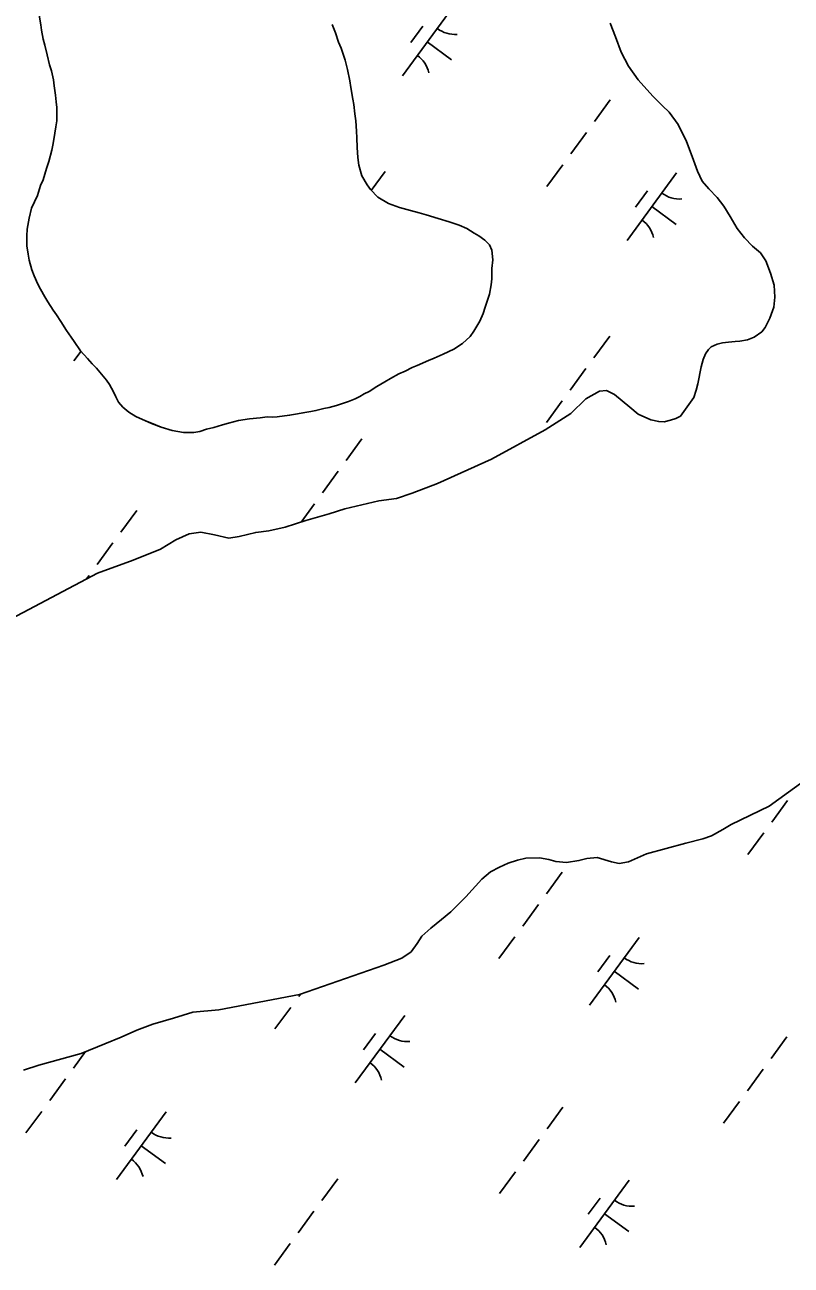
# Model space of a CAD drawing. Extents: x 3905714 to 3926767, y 183354 to 205755.
# Drawn here: x 3916025 to 3916483, y 186543 to 187283 of the extents above; entities that cross this region are included whole.
import ezdxf

# ---------------------------------------------------------------- set-up
doc = ezdxf.new("R2010")
doc.units = 0
for name, color, linetype in [('V-GRID-MAJR', 7, 'Continuous'), ('V-TOPO-SHOR', 7, 'Continuous'), ('V-WETL-SWMP', 7, 'Continuous')]:
    doc.layers.add(name, color=color, linetype=linetype)

msp = doc.modelspace()

# ---------------------------------------------------------------- linework, layer by layer
at = {"layer": 'V-GRID-MAJR'}
msp.add_spline([(3911382.55, 187266.99), (3914884.14, 187327.39), (3918088.41, 187383)], degree=3, dxfattribs=at)
at = {"layer": 'V-TOPO-SHOR'}
for points in [[(3916068.06, 187078.27), (3916065.42, 187080.9), (3916062.5, 187084.09), (3916058.47, 187088.67), (3916054.58, 187094.21), (3916052.91, 187096.71), (3916050.12, 187100.73), (3916046.65, 187106.14), (3916044, 187110.16), (3916042.06, 187112.93), (3916038.85, 187117.78), (3916037.05, 187120.83), (3916034.54, 187125.41), (3916032.87, 187128.46), (3916030.78, 187133.31), (3916029.39, 187137.06), (3916027.71, 187142.74), (3916027.15, 187146.35), (3916026.31, 187151.21), (3916026.3, 187157.31), (3916026.57, 187161.2), (3916027.67, 187167.87), (3916029.19, 187173.7), (3916032.65, 187181.33), (3916034.58, 187187.3), (3916036.1, 187190.64), (3916038.04, 187197.44), (3916039.56, 187201.75), (3916041.21, 187208.41), (3916042.18, 187212.44), (3916043.14, 187218.55), (3916043.69, 187222.29), (3916044.24, 187225.9), (3916044.37, 187229.93), (3916044.22, 187233.95), (3916043.94, 187237.28), (3916043.52, 187241.17), (3916042.68, 187246.86), (3916042.26, 187250.46), (3916041.14, 187255.74), (3916039.88, 187259.34), (3916038.48, 187265.45), (3916037.09, 187271.14), (3916036.11, 187274.74), (3916035.13, 187280.01), (3916034.71, 187283.21), (3916033.73, 187289.03)], [(3916208.74, 187283.48), (3916210.7, 187278.49), (3916212.51, 187272.94), (3916214.04, 187269.33), (3916216.41, 187262.26), (3916217.95, 187256.57), (3916219.21, 187249.77), (3916219.91, 187245.89), (3916221.03, 187238.81), (3916221.59, 187235.62), (3916222.29, 187230.21), (3916222.85, 187226.04), (3916223.28, 187219.8), (3916223.42, 187215.78), (3916223.57, 187209.95), (3916224.14, 187204.12), (3916224.7, 187199.4), (3916226.38, 187193.02), (3916229.71, 187187.75), (3916231.66, 187184.84), (3916235.97, 187180.27), (3916242.36, 187176.53), (3916249.03, 187174.18), (3916255.55, 187172.39), (3916260.69, 187171.01), (3916264.85, 187169.9), (3916271.94, 187167.69), (3916278.6, 187165.62), (3916284.57, 187163.55), (3916289.16, 187161.61), (3916293.46, 187158.84), (3916296.38, 187157.18), (3916299.85, 187154.69), (3916302.77, 187151.92), (3916304.02, 187148.73), (3916304.59, 187142.9), (3916304.18, 187137.77), (3916304.05, 187131.52), (3916303.78, 187128.05), (3916302.68, 187122.36), (3916300.05, 187114.72), (3916298.81, 187110.97)], [(3916406.1, 187234.92), (3916400.27, 187240.74), (3916391.51, 187250.45), (3916385.67, 187258.49), (3916381.35, 187266.94), (3916377.86, 187276.1), (3916374.8, 187284.28)], [(3916010.08, 186924.95), (3916068.6, 186955.85), (3916089.96, 186963.52), (3916106.19, 186970.2), (3916115.34, 186975.63), (3916123.24, 186979.39), (3916130.18, 186980.37), (3916138.37, 186978.72), (3916146.98, 186976.79), (3916153.09, 186977.64), (3916163.07, 186980.15), (3916170.98, 186981.13), (3916180.56, 186983.23), (3916193.04, 186987.27), (3916206.91, 186991.18), (3916216.34, 186994.25), (3916236.6, 186999), (3916247.15, 187000.4), (3916256.58, 187003.61), (3916271.7, 187009.33), (3916303.87, 187023.81), (3916335.9, 187041.35), (3916351.29, 187051.08), (3916360.16, 187059.84), (3916368.35, 187064.43), (3916372.65, 187065), (3916377.37, 187062.51), (3916386.54, 187054.89), (3916391.4, 187050.73), (3916399.04, 187047.41), (3916403.76, 187046.31), (3916406.96, 187046.18), (3916410.7, 187047.15), (3916414.03, 187048.13), (3916416.8, 187049.66), (3916424.7, 187060.64), (3916426.08, 187065.08), (3916427.04, 187068.97), (3916429.11, 187079.1), (3916430.35, 187083.41), (3916431.73, 187086.74), (3916433.53, 187089.38), (3916435.06, 187091.05), (3916438.66, 187092.58), (3916441.85, 187093.42), (3916445.46, 187093.84), (3916449.35, 187094.26), (3916452.26, 187094.41), (3916456.84, 187095.24), (3916460.86, 187096.78), (3916465.3, 187099.84), (3916467.24, 187102.62), (3916470.14, 187108.18), (3916472.49, 187114.7), (3916473.18, 187120.67), (3916472.75, 187127.75), (3916470.52, 187134.96), (3916467.73, 187142.31), (3916464.53, 187147.02), (3916459.8, 187151.18), (3916455.08, 187156.17), (3916450.63, 187161.71), (3916446.45, 187168.79), (3916442.7, 187174.89), (3916438.67, 187180.15), (3916433.66, 187185.28), (3916429.63, 187189.86), (3916426.84, 187195.96), (3916423.64, 187204.56), (3916420.29, 187213.57), (3916415.28, 187223.7), (3916410, 187231.04), (3916406.1, 187234.92)], [(3916298.81, 187110.97), (3916296.88, 187106.25), (3916293.42, 187100.28), (3916291.06, 187097.22), (3916286.62, 187092.91), (3916281.36, 187089.57), (3916274.98, 187086.51), (3916269.71, 187084.14), (3916266.24, 187082.75), (3916259.58, 187079.82), (3916256.53, 187078.71), (3916252.23, 187076.48), (3916248.63, 187074.95), (3916243.5, 187072.02), (3916240.17, 187070.08), (3916235.32, 187067.29), (3916230.88, 187064.37), (3916227.83, 187062.84), (3916225.19, 187061.31), (3916222.42, 187059.92), (3916218.4, 187058.39), (3916211.33, 187056.01), (3916206.88, 187054.76), (3916203.69, 187054.06), (3916198.98, 187052.94), (3916195.92, 187052.38), (3916191.21, 187051.54), (3916188.02, 187050.98), (3916183.3, 187050.14), (3916175.94, 187049.16), (3916172.89, 187049.02), (3916169.84, 187049.15), (3916165.81, 187048.59), (3916159.43, 187048.02), (3916152.77, 187046.9), (3916146.8, 187045.37), (3916143.2, 187044.39), (3916138.07, 187042.85), (3916133.62, 187041.74), (3916129.6, 187040.48), (3916126, 187039.92), (3916119.89, 187039.91), (3916113.23, 187041.01), (3916106.56, 187043.08), (3916100.87, 187045.3), (3916097.26, 187046.81), (3916091.42, 187049.3), (3916087.26, 187051.93), (3916083.64, 187054.98), (3916081.14, 187058.03), (3916079.47, 187061.22), (3916078.08, 187064.13), (3916075.71, 187068.43), (3916073.9, 187071.07), (3916068.06, 187078.27)], [(3916024.44, 186659), (3916033.6, 186662.07), (3916058.84, 186669.05), (3916072.85, 186674.76), (3916082.7, 186678.8), (3916091.99, 186682.98), (3916101.7, 186686.46), (3916114.04, 186690.09), (3916125.42, 186693.58), (3916140.96, 186695.13), (3916189.24, 186704.23), (3916239.59, 186721.8), (3916250.27, 186725.98), (3916255.82, 186729.73), (3916259.56, 186734.73), (3916262.33, 186739.04), (3916267.59, 186743.9), (3916273.97, 186748.91), (3916279.65, 186753.64), (3916288.52, 186762.53), (3916298.08, 186773.1), (3916303.35, 186777.41), (3916308.62, 186780.33), (3916313.88, 186782.7), (3916319.43, 186784.37), (3916324.43, 186785.63), (3916332.48, 186785.78), (3916338.03, 186784.82), (3916342.33, 186783.57), (3916348.72, 186783.03), (3916356.07, 186784.15), (3916360.79, 186785.41), (3916367.03, 186786.11), (3916375.5, 186783.49), (3916380.22, 186782.52), (3916385.64, 186783.5), (3916391.18, 186785.87), (3916396.45, 186788.24), (3916419.9, 186794.66), (3916430.02, 186797.17), (3916435.3, 186798.99), (3916441.95, 186802.74), (3916447.08, 186805.81), (3916469.69, 186816.67), (3916496.44, 186836)]]:
    msp.add_lwpolyline(points, dxfattribs=at)
at = {"layer": 'V-WETL-SWMP'}
for p, q in [((3916280.29, 187293.19), (3916250.74, 187252.86)), ((3916033.73, 187289.03), (3916034.71, 187283.21)), ((3916034.71, 187283.21), (3916035.13, 187280.02)), ((3916035.13, 187280.02), (3916036.11, 187274.74)), ((3916210.7, 187278.49), (3916208.75, 187283.48)), ((3916212.51, 187272.94), (3916210.7, 187278.49)), ((3916262.84, 187282.42), (3916255.75, 187272.74)), ((3916374.8, 187284.28), (3916377.86, 187276.1)), ((3916036.11, 187274.74), (3916037.09, 187271.14)), ((3916037.09, 187271.14), (3916038.48, 187265.45)), ((3916214.04, 187269.33), (3916212.51, 187272.94)), ((3916265.52, 187273.02), (3916280.04, 187262.38)), ((3916377.86, 187276.1), (3916381.35, 187266.94)), ((3916038.48, 187265.45), (3916039.88, 187259.34)), ((3916216.41, 187262.26), (3916214.04, 187269.33)), ((3916217.95, 187256.57), (3916216.41, 187262.26)), ((3916381.35, 187266.94), (3916385.66, 187258.49)), ((3916039.88, 187259.34), (3916041.14, 187255.74)), ((3916041.14, 187255.74), (3916042.25, 187250.46)), ((3916219.21, 187249.77), (3916217.95, 187256.57)), ((3916385.66, 187258.49), (3916391.51, 187250.44)), ((3916042.25, 187250.46), (3916042.68, 187246.86)), ((3916219.91, 187245.89), (3916219.21, 187249.77)), ((3916391.51, 187250.44), (3916400.26, 187240.74)), ((3916042.68, 187246.86), (3916043.52, 187241.17)), ((3916043.52, 187241.17), (3916043.94, 187237.28)), ((3916221.03, 187238.81), (3916219.91, 187245.89)), ((3916400.26, 187240.74), (3916406.1, 187234.92)), ((3916043.94, 187237.28), (3916044.22, 187233.95)), ((3916044.22, 187233.95), (3916044.37, 187229.93)), ((3916221.59, 187235.62), (3916221.03, 187238.81)), ((3916222.29, 187230.21), (3916221.59, 187235.62)), ((3916374.83, 187238.43), (3916365.37, 187225.53)), ((3916406.1, 187234.92), (3916410, 187231.04)), ((3916044.24, 187225.9), (3916043.69, 187222.29)), ((3916044.37, 187229.93), (3916044.24, 187225.9)), ((3916222.85, 187226.04), (3916222.29, 187230.21)), ((3916223.28, 187219.8), (3916222.85, 187226.04)), ((3916410, 187231.04), (3916415.28, 187223.7)), ((3916043.14, 187218.55), (3916042.18, 187212.44)), ((3916043.69, 187222.29), (3916043.14, 187218.55)), ((3916223.42, 187215.78), (3916223.28, 187219.8)), ((3916360.65, 187219.07), (3916351.19, 187206.17)), ((3916415.28, 187223.7), (3916420.29, 187213.57)), ((3916042.18, 187212.44), (3916041.21, 187208.41)), ((3916223.57, 187209.95), (3916223.42, 187215.78)), ((3916420.29, 187213.57), (3916423.64, 187204.56)), ((3916041.21, 187208.41), (3916039.56, 187201.75)), ((3916224.14, 187204.12), (3916223.57, 187209.95)), ((3916224.7, 187199.4), (3916224.14, 187204.12)), ((3916423.64, 187204.56), (3916426.84, 187195.96)), ((3916038.04, 187197.44), (3916036.1, 187190.64)), ((3916039.56, 187201.75), (3916038.04, 187197.44)), ((3916226.38, 187193.02), (3916224.7, 187199.4)), ((3916240.3, 187195.68), (3916232.06, 187184.42)), ((3916346.46, 187199.71), (3916337.01, 187186.81)), ((3916426.84, 187195.96), (3916429.63, 187189.86)), ((3916036.1, 187190.64), (3916034.58, 187187.31)), ((3916229.71, 187187.75), (3916226.38, 187193.02)), ((3916414.47, 187194.88), (3916384.92, 187154.55)), ((3916429.63, 187189.86), (3916433.66, 187185.28)), ((3916032.65, 187181.33), (3916029.19, 187173.7)), ((3916034.58, 187187.31), (3916032.65, 187181.33)), ((3916231.66, 187184.84), (3916229.71, 187187.75)), ((3916235.97, 187180.27), (3916231.66, 187184.84)), ((3916397.02, 187184.12), (3916389.93, 187174.44)), ((3916433.66, 187185.28), (3916438.66, 187180.15)), ((3916029.19, 187173.7), (3916027.67, 187167.86)), ((3916242.36, 187176.53), (3916235.97, 187180.27)), ((3916249.03, 187174.18), (3916242.36, 187176.53)), ((3916255.55, 187172.39), (3916249.03, 187174.18)), ((3916399.7, 187174.72), (3916414.22, 187164.08)), ((3916438.66, 187180.15), (3916442.7, 187174.89)), ((3916442.7, 187174.89), (3916446.45, 187168.79)), ((3916027.67, 187167.86), (3916026.57, 187161.2)), ((3916260.69, 187171.01), (3916255.55, 187172.39)), ((3916264.85, 187169.9), (3916260.69, 187171.01)), ((3916271.94, 187167.69), (3916264.85, 187169.9)), ((3916278.6, 187165.62), (3916271.94, 187167.69)), ((3916446.45, 187168.79), (3916450.63, 187161.71)), ((3916026.57, 187161.2), (3916026.3, 187157.32)), ((3916284.57, 187163.55), (3916278.6, 187165.62)), ((3916289.16, 187161.61), (3916284.57, 187163.55)), ((3916293.46, 187158.85), (3916289.16, 187161.61)), ((3916296.38, 187157.18), (3916293.46, 187158.85)), ((3916450.63, 187161.71), (3916455.08, 187156.17)), ((3916026.3, 187157.32), (3916026.31, 187151.21)), ((3916026.31, 187151.21), (3916027.15, 187146.35)), ((3916299.85, 187154.69), (3916296.38, 187157.18)), ((3916302.77, 187151.92), (3916299.85, 187154.69)), ((3916304.02, 187148.73), (3916302.77, 187151.92)), ((3916455.08, 187156.17), (3916459.81, 187151.18)), ((3916459.81, 187151.18), (3916464.53, 187147.02)), ((3916027.15, 187146.35), (3916027.71, 187142.74)), ((3916304.59, 187142.9), (3916304.02, 187148.73)), ((3916464.53, 187147.02), (3916467.73, 187142.31)), ((3916027.71, 187142.74), (3916029.39, 187137.06)), ((3916029.39, 187137.06), (3916030.78, 187133.31)), ((3916304.05, 187131.52), (3916304.18, 187137.77)), ((3916304.18, 187137.77), (3916304.59, 187142.9)), ((3916467.73, 187142.31), (3916470.52, 187134.96)), ((3916030.78, 187133.31), (3916032.87, 187128.46)), ((3916303.78, 187128.05), (3916304.05, 187131.52)), ((3916470.52, 187134.96), (3916472.75, 187127.75)), ((3916032.87, 187128.46), (3916034.54, 187125.41)), ((3916034.54, 187125.41), (3916037.05, 187120.83)), ((3916300.05, 187114.72), (3916302.68, 187122.36)), ((3916302.68, 187122.36), (3916303.78, 187128.05)), ((3916472.75, 187127.75), (3916473.18, 187120.67)), ((3916037.05, 187120.83), (3916038.85, 187117.78)), ((3916038.85, 187117.78), (3916042.06, 187112.93)), ((3916298.81, 187110.97), (3916300.05, 187114.72)), ((3916472.49, 187114.7), (3916470.14, 187108.17)), ((3916473.18, 187120.67), (3916472.49, 187114.7)), ((3916042.06, 187112.93), (3916044, 187110.16)), ((3916044, 187110.16), (3916046.65, 187106.14)), ((3916296.88, 187106.25), (3916298.81, 187110.97)), ((3916470.14, 187108.17), (3916467.24, 187102.62)), ((3916046.65, 187106.14), (3916050.12, 187100.73)), ((3916050.12, 187100.73), (3916052.91, 187096.71)), ((3916291.06, 187097.22), (3916293.42, 187100.28)), ((3916293.42, 187100.28), (3916296.88, 187106.25)), ((3916465.3, 187099.84), (3916460.86, 187096.78)), ((3916467.24, 187102.62), (3916465.3, 187099.84)), ((3916052.91, 187096.71), (3916054.58, 187094.21)), ((3916054.58, 187094.21), (3916058.47, 187088.67)), ((3916281.36, 187089.57), (3916286.63, 187092.91)), ((3916286.63, 187092.91), (3916291.06, 187097.22)), ((3916374.48, 187097.37), (3916365.02, 187084.46)), ((3916438.66, 187092.58), (3916435.06, 187091.05)), ((3916441.85, 187093.42), (3916438.66, 187092.58)), ((3916445.46, 187093.84), (3916441.85, 187093.42)), ((3916449.35, 187094.26), (3916445.46, 187093.84)), ((3916452.26, 187094.41), (3916449.35, 187094.26)), ((3916456.84, 187095.25), (3916452.26, 187094.41)), ((3916460.86, 187096.78), (3916456.84, 187095.25)), ((3916058.71, 187088.4), (3916054.51, 187082.68)), ((3916058.47, 187088.67), (3916062.5, 187084.09)), ((3916269.71, 187084.14), (3916274.98, 187086.51)), ((3916274.98, 187086.51), (3916281.36, 187089.57)), ((3916431.73, 187086.74), (3916430.35, 187083.41)), ((3916433.53, 187089.38), (3916431.73, 187086.74)), ((3916435.06, 187091.05), (3916433.53, 187089.38)), ((3916062.5, 187084.09), (3916065.42, 187080.91)), ((3916065.42, 187080.91), (3916068.06, 187078.27)), ((3916068.06, 187078.27), (3916073.9, 187071.07)), ((3916252.23, 187076.48), (3916256.53, 187078.71)), ((3916256.53, 187078.71), (3916259.58, 187079.82)), ((3916259.58, 187079.82), (3916266.24, 187082.75)), ((3916266.24, 187082.75), (3916269.71, 187084.14)), ((3916360.3, 187078.01), (3916350.84, 187065.1)), ((3916429.11, 187079.1), (3916427.04, 187068.97)), ((3916430.35, 187083.41), (3916429.11, 187079.1)), ((3916073.9, 187071.07), (3916075.71, 187068.43)), ((3916235.32, 187067.3), (3916240.17, 187070.08)), ((3916240.17, 187070.08), (3916243.5, 187072.03)), ((3916243.5, 187072.03), (3916248.63, 187074.95)), ((3916248.63, 187074.95), (3916252.23, 187076.48)), ((3916075.71, 187068.43), (3916078.08, 187064.13)), ((3916078.08, 187064.13), (3916079.47, 187061.22)), ((3916225.19, 187061.31), (3916227.83, 187062.84)), ((3916227.83, 187062.84), (3916230.88, 187064.37)), ((3916230.88, 187064.37), (3916235.32, 187067.3)), ((3916368.34, 187064.44), (3916360.16, 187059.84)), ((3916372.65, 187065), (3916368.34, 187064.44)), ((3916377.37, 187062.51), (3916372.65, 187065)), ((3916386.54, 187054.89), (3916377.37, 187062.51)), ((3916426.08, 187065.08), (3916424.7, 187060.64)), ((3916427.04, 187068.97), (3916426.08, 187065.08)), ((3916079.47, 187061.22), (3916081.14, 187058.03)), ((3916081.14, 187058.03), (3916083.64, 187054.98)), ((3916083.64, 187054.98), (3916087.26, 187051.93)), ((3916203.69, 187054.06), (3916206.89, 187054.76)), ((3916206.89, 187054.76), (3916211.32, 187056.02)), ((3916211.32, 187056.02), (3916218.4, 187058.39)), ((3916218.4, 187058.39), (3916222.42, 187059.92)), ((3916222.42, 187059.92), (3916225.19, 187061.31)), ((3916346.11, 187058.65), (3916336.66, 187045.74)), ((3916360.16, 187059.84), (3916351.29, 187051.08)), ((3916391.4, 187050.73), (3916386.54, 187054.89)), ((3916424.7, 187060.64), (3916416.8, 187049.66)), ((3916087.26, 187051.93), (3916091.42, 187049.3)), ((3916091.42, 187049.3), (3916097.26, 187046.81)), ((3916152.77, 187046.9), (3916159.43, 187048.02)), ((3916159.43, 187048.02), (3916165.81, 187048.59)), ((3916165.81, 187048.59), (3916169.84, 187049.15)), ((3916169.84, 187049.15), (3916172.89, 187049.02)), ((3916172.89, 187049.02), (3916175.94, 187049.16)), ((3916175.94, 187049.16), (3916183.3, 187050.14)), ((3916183.3, 187050.14), (3916188.02, 187050.98)), ((3916188.02, 187050.98), (3916191.21, 187051.54)), ((3916191.21, 187051.54), (3916195.92, 187052.38)), ((3916195.92, 187052.38), (3916198.98, 187052.94)), ((3916198.98, 187052.94), (3916203.69, 187054.06)), ((3916351.29, 187051.08), (3916335.9, 187041.35)), ((3916399.04, 187047.41), (3916391.4, 187050.73)), ((3916403.76, 187046.31), (3916399.04, 187047.41)), ((3916414.03, 187048.13), (3916410.7, 187047.15)), ((3916416.8, 187049.66), (3916414.03, 187048.13)), ((3916097.26, 187046.81), (3916100.87, 187045.29)), ((3916100.87, 187045.29), (3916106.56, 187043.08)), ((3916106.56, 187043.08), (3916113.23, 187041.01)), ((3916113.23, 187041.01), (3916119.89, 187039.91)), ((3916126, 187039.92), (3916129.6, 187040.48)), ((3916129.6, 187040.48), (3916133.63, 187041.74)), ((3916133.63, 187041.74), (3916138.07, 187042.85)), ((3916138.07, 187042.85), (3916143.2, 187044.39)), ((3916143.2, 187044.39), (3916146.81, 187045.37)), ((3916146.81, 187045.37), (3916152.77, 187046.9)), ((3916335.9, 187041.35), (3916303.87, 187023.81)), ((3916406.96, 187046.18), (3916403.76, 187046.31)), ((3916410.7, 187047.15), (3916406.96, 187046.18)), ((3916119.89, 187039.91), (3916126, 187039.92)), ((3916226.52, 187036), (3916217.06, 187023.09)), ((3916331.93, 187039.29), (3916331.78, 187039.09)), ((3916303.87, 187023.81), (3916271.7, 187009.32)), ((3916212.33, 187016.64), (3916202.88, 187003.73)), ((3916256.58, 187003.61), (3916247.15, 187000.4)), ((3916271.7, 187009.32), (3916256.58, 187003.61)), ((3916198.15, 186997.28), (3916190.13, 186986.33)), ((3916236.6, 186999), (3916216.35, 186994.25)), ((3916247.15, 187000.4), (3916236.6, 186999)), ((3916091.99, 186993.24), (3916082.53, 186980.33)), ((3916206.91, 186991.18), (3916193.04, 186987.27)), ((3916216.35, 186994.25), (3916206.91, 186991.18)), ((3916170.98, 186981.13), (3916163.07, 186980.15)), ((3916180.56, 186983.23), (3916170.98, 186981.13)), ((3916193.04, 186987.27), (3916180.56, 186983.23)), ((3916077.8, 186973.88), (3916068.35, 186960.97)), ((3916115.34, 186975.63), (3916106.19, 186970.2)), ((3916123.24, 186979.39), (3916115.34, 186975.63)), ((3916130.18, 186980.37), (3916123.24, 186979.39)), ((3916138.37, 186978.72), (3916130.18, 186980.37)), ((3916146.98, 186976.79), (3916138.37, 186978.72)), ((3916153.08, 186977.63), (3916146.98, 186976.79)), ((3916163.07, 186980.15), (3916153.08, 186977.63)), ((3916106.19, 186970.2), (3916089.96, 186963.52)), ((3916089.96, 186963.52), (3916068.6, 186955.85)), ((3916068.6, 186955.85), (3916010.08, 186924.95)), ((3916063.62, 186954.52), (3916062.07, 186952.4)), ((3916496.44, 186836), (3916469.69, 186816.67)), ((3916480.69, 186820.03), (3916471.23, 186807.12)), ((3916469.69, 186816.67), (3916447.08, 186805.81)), ((3916447.08, 186805.81), (3916441.95, 186802.74)), ((3916430.02, 186797.17), (3916419.9, 186794.66)), ((3916435.29, 186798.99), (3916430.02, 186797.17)), ((3916441.95, 186802.74), (3916435.29, 186798.99)), ((3916466.51, 186800.67), (3916457.05, 186787.76)), ((3916396.45, 186788.24), (3916391.18, 186785.87)), ((3916419.9, 186794.66), (3916396.45, 186788.24)), ((3916313.89, 186782.7), (3916308.62, 186780.33)), ((3916319.43, 186784.37), (3916313.89, 186782.7)), ((3916324.43, 186785.63), (3916319.43, 186784.37)), ((3916332.48, 186785.78), (3916324.43, 186785.63)), ((3916338.03, 186784.82), (3916332.48, 186785.78)), ((3916342.33, 186783.57), (3916338.03, 186784.82)), ((3916348.72, 186783.03), (3916342.33, 186783.57)), ((3916356.07, 186784.15), (3916348.72, 186783.03)), ((3916360.79, 186785.41), (3916356.07, 186784.15)), ((3916367.03, 186786.11), (3916360.79, 186785.41)), ((3916375.5, 186783.49), (3916367.03, 186786.11)), ((3916380.22, 186782.52), (3916375.5, 186783.49)), ((3916385.64, 186783.5), (3916380.22, 186782.52)), ((3916391.18, 186785.87), (3916385.64, 186783.5)), ((3916303.35, 186777.41), (3916298.08, 186773.1)), ((3916308.62, 186780.33), (3916303.35, 186777.41)), ((3916346.16, 186777.27), (3916336.7, 186764.36)), ((3916298.08, 186773.1), (3916288.52, 186762.53)), ((3916288.52, 186762.53), (3916279.65, 186753.64)), ((3916279.65, 186753.64), (3916273.97, 186748.91)), ((3916331.98, 186757.91), (3916322.52, 186745)), ((3916267.59, 186743.9), (3916262.33, 186739.04)), ((3916273.97, 186748.91), (3916267.59, 186743.9)), ((3916262.33, 186739.04), (3916259.56, 186734.73)), ((3916317.79, 186738.55), (3916308.34, 186725.64)), ((3916391.98, 186738.22), (3916362.43, 186697.88)), ((3916255.82, 186729.73), (3916250.27, 186725.97)), ((3916259.56, 186734.73), (3916255.82, 186729.73)), ((3916239.59, 186721.79), (3916189.24, 186704.23)), ((3916250.27, 186725.97), (3916239.59, 186721.79)), ((3916374.52, 186727.45), (3916367.43, 186717.77)), ((3916377.2, 186718.05), (3916391.72, 186707.41)), ((3916189.24, 186704.23), (3916140.96, 186695.13)), ((3916189.79, 186704.42), (3916188.74, 186702.99)), ((3916125.42, 186693.58), (3916114.04, 186690.09)), ((3916140.96, 186695.13), (3916125.42, 186693.58)), ((3916184.01, 186696.53), (3916174.56, 186683.63)), ((3916101.7, 186686.46), (3916091.99, 186682.98)), ((3916114.04, 186690.09), (3916101.7, 186686.46)), ((3916252.02, 186691.7), (3916222.47, 186651.37)), ((3916082.7, 186678.8), (3916072.85, 186674.76)), ((3916091.99, 186682.98), (3916082.7, 186678.8)), ((3916234.57, 186680.94), (3916227.48, 186671.26)), ((3916480.34, 186678.96), (3916470.88, 186666.05)), ((3916061.45, 186670.11), (3916054.21, 186660.23)), ((3916072.85, 186674.76), (3916058.84, 186669.05)), ((3916237.25, 186671.54), (3916251.77, 186660.9)), ((3916058.84, 186669.05), (3916033.6, 186662.07)), ((3916033.6, 186662.07), (3916024.44, 186659)), ((3916466.16, 186659.6), (3916456.7, 186646.69)), ((3916049.48, 186653.78), (3916040.03, 186640.87)), ((3916451.97, 186640.24), (3916442.52, 186627.33)), ((3916035.3, 186634.42), (3916025.84, 186621.51)), ((3916109.48, 186634.09), (3916079.93, 186593.75)), ((3916346.56, 186636.95), (3916337.1, 186624.04)), ((3916092.03, 186623.32), (3916084.94, 186613.64)), ((3916094.71, 186613.92), (3916109.23, 186603.28)), ((3916332.38, 186617.59), (3916322.92, 186604.68)), ((3916318.19, 186598.23), (3916308.74, 186585.32)), ((3916212.03, 186594.19), (3916202.57, 186581.28)), ((3916386.2, 186593.4), (3916356.65, 186553.06)), ((3916368.75, 186582.63), (3916361.66, 186572.95)), ((3916197.85, 186574.83), (3916188.39, 186561.92)), ((3916371.43, 186573.23), (3916385.95, 186562.59)), ((3916183.66, 186555.47), (3916174.21, 186542.56))]:
    msp.add_line(p, q, dxfattribs=at)
for centre, start, end in [((3916282.03, 187295.16), 232.99998, 274.54364), ((3916249.38, 187250.6), 12.99998, 54.54364), ((3916416.21, 187196.86), 232.99998, 274.54364), ((3916383.56, 187152.29), 12.99998, 54.54364), ((3916393.72, 186740.19), 232.99998, 274.54364), ((3916361.07, 186695.63), 12.99998, 54.54364), ((3916253.76, 186693.68), 232.99998, 274.54364), ((3916221.11, 186649.11), 12.99998, 54.54364), ((3916111.22, 186636.06), 232.99998, 274.54364), ((3916078.57, 186591.5), 12.99998, 54.54364), ((3916387.94, 186595.37), 232.99998, 274.54364), ((3916355.29, 186550.81), 12.99998, 54.54364)]:
    msp.add_arc(centre, 17.62, start, end, dxfattribs=at)

doc.saveas('drawing.dxf')
